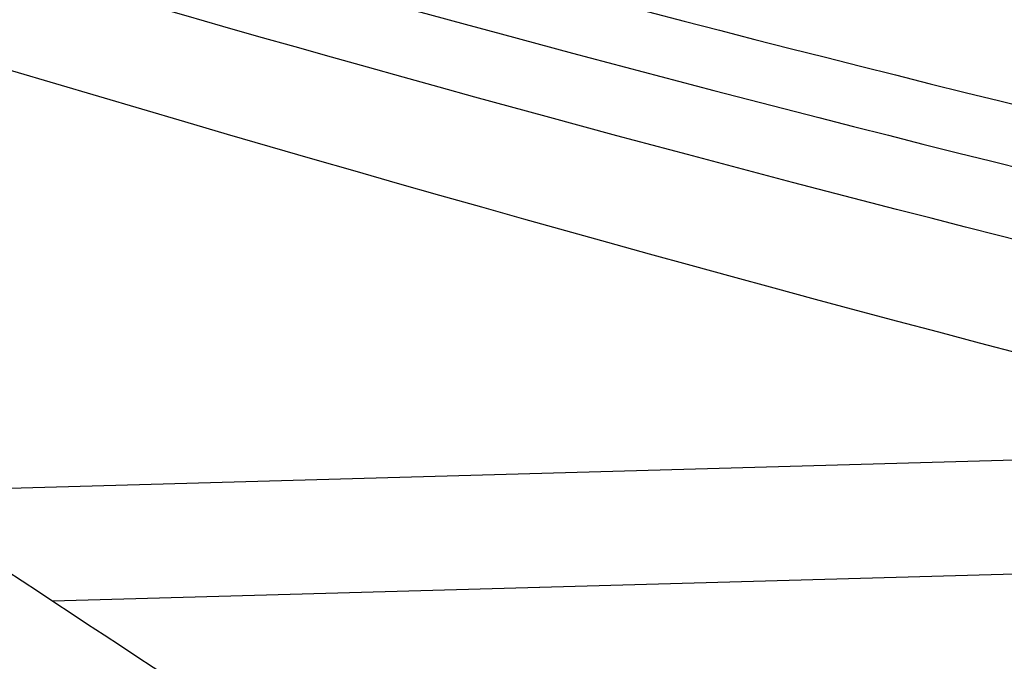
# Model space of a CAD drawing. Header units: millimetres. Extents: x -445 to 449, y -417 to 415.
# Tile 584 of 656: x -79 to -69, y -274 to -267. Entities that reach past the tile are written whole.
import ezdxf

# ---------------------------------------------------------------- set-up
doc = ezdxf.new("R2010")
doc.units = ezdxf.units.MM
doc.header["$MEASUREMENT"] = 0
doc.layers.add('Default', color=7, linetype='Continuous', true_color=0x000000)

msp = doc.modelspace()

# ---------------------------------------------------------------- linework, layer by layer
at = {"layer": 'Default', "color": 9, "true_color": 0xbfbfbf}
for p, q in [((-81.837, -271.993, -933.05), (-0.443, -269.706, -949.612)), ((-78.654, -273.089, -928.673), (-0.029, -270.88, -944.671))]:
    msp.add_line(p, q, dxfattribs=at)
for points in [[(-0.618, -218.575, -940.339), (-43.72, -243.142, -933.449), (-86.822, -267.709, -926.559)], [(-86.822, -267.709, -926.559), (-43.12, -296.495, -937.868), (0.583, -325.281, -949.177)]]:
    msp.add_open_spline(points, degree=2, dxfattribs=at)
for points, knots in [([(-89.266, -262.063, -914.344), (-80.5, -264.846, -906.265), (-64.173, -269.365, -888.878), (-41.737, -273.2, -856.628), (-24.027, -272.525, -818.13), (-17.595, -267.987, -789.038), (-16.072, -264.765, -774.587)], [-189.353565, -189.353565, -189.353565, -189.353565, -153.964953, -118.576332, -71.391504, -24.206688, -24.206688, -24.206688, -24.206688]), ([(-89.623, -262.539, -914.123), (-80.891, -265.35, -906.028), (-64.629, -269.919, -888.611), (-42.301, -273.819, -856.333), (-24.694, -273.193, -817.849), (-18.304, -268.681, -788.796), (-16.791, -265.47, -774.371)], [0, 0, 0, 0, 35.012927, 70.025854, 116.709757, 163.37735, 163.37735, 163.37735, 163.37735]), ([(-17.048, -266.432, -774.113), (-18.563, -269.642, -788.568), (-24.963, -274.124, -817.676), (-42.586, -274.65, -856.216), (-64.91, -270.626, -888.52), (-81.158, -265.97, -905.946), (-89.88, -263.113, -914.045)], [-1314.671432, -1314.671432, -1314.671432, -1314.671432, -1267.486618, -1220.301793, -1184.913174, -1149.524555, -1149.524555, -1149.524555, -1149.524555]), ([(-12.029, -268.119, -773.886), (-13.436, -271.158, -787.487), (-16.273, -273.33, -800.985), (-24.529, -275.985, -827.346), (-29.959, -276.468, -840.231), (-43.055, -275.8, -864.866), (-50.669, -274.659, -876.538), (-67.597, -270.936, -898.31), (-76.911, -268.355, -908.41), (-86.849, -265.152, -917.611)], [709.935271, 709.935271, 709.935271, 709.935271, 752.393429, 752.393429, 794.836471, 794.836471, 837.156731, 837.156731, 879.495751, 879.495751, 879.495751, 879.495751])]:
    msp.add_open_spline(points, degree=3, knots=knots, dxfattribs=at)

doc.saveas('drawing.dxf')
